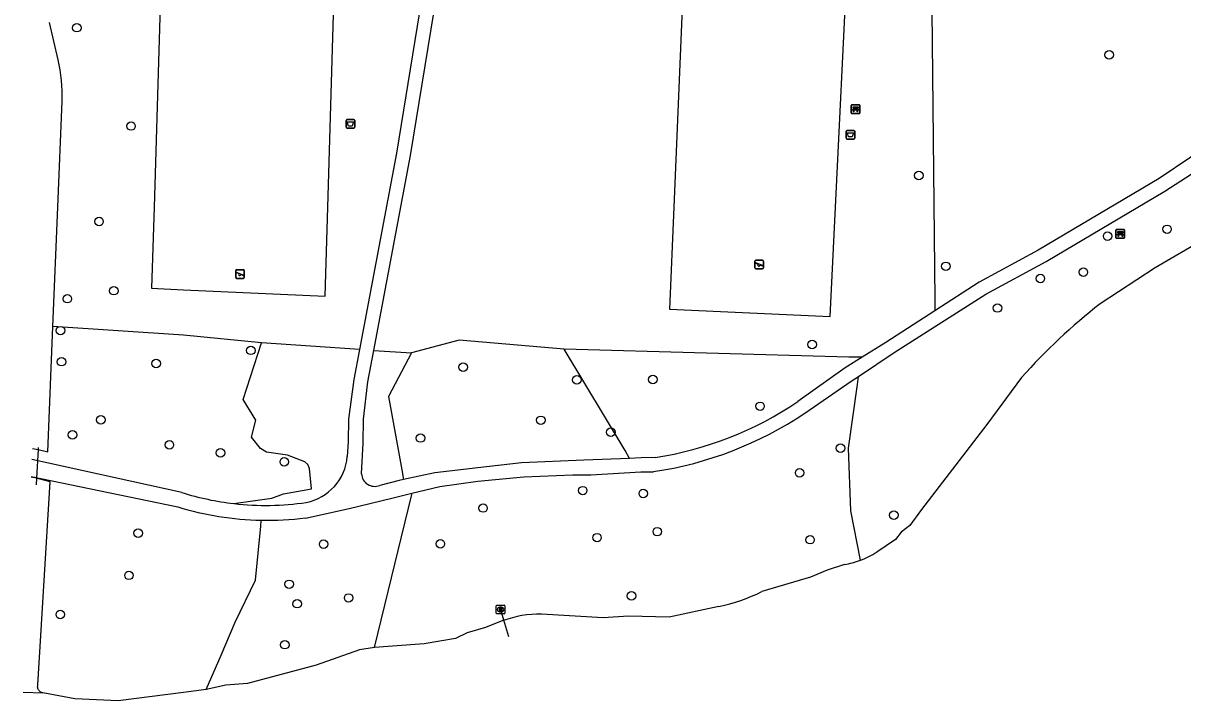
# Model space of a CAD drawing. Extents: x 159822 to 160765, y 380693 to 381634.
# Drawn here: x 159981.5 to 160115.2, y 380693.2 to 380771.2 of the extents above; entities that cross this region are included whole.
import ezdxf

# ---------------------------------------------------------------- set-up
doc = ezdxf.new("R2010")
doc.units = 0
for name, color, linetype in [('IMGEO_Afvalbak', 7, 'Continuous'), ('IMGEO_Bank', 7, 'Continuous'), ('IMGEO_Boom', 7, 'Continuous'), ('IMGEO_Duiker', 7, 'Continuous'), ('IMGEO_Groenvoorziening', 7, 'Continuous'), ('IMGEO_Loofbos', 7, 'Continuous'), ('IMGEO_Rioolput', 7, 'Continuous'), ('IMGEO_Speelvoorziening', 7, 'Continuous'), ('IMGEO_Voetpad_halfverhard', 7, 'Continuous'), ('IMGEO_Waterloop', 7, 'Continuous')]:
    doc.layers.add(name, color=color, linetype=linetype)

msp = doc.modelspace()

# ---------------------------------------------------------------- linework, layer by layer
at = {"layer": 'IMGEO_Afvalbak'}
for p, q in [((160018.73, 380759.21), (160018.73, 380760.01)), ((160018.73, 380760.01), (160018.73, 380759.21)), ((160018.83, 380760.11), (160019.62, 380760.11)), ((160019.62, 380760.11), (160018.83, 380760.11)), ((160019.72, 380760.01), (160019.72, 380759.21)), ((160019.72, 380759.21), (160019.72, 380760.01)), ((160019.62, 380759.11), (160018.83, 380759.11)), ((160018.83, 380759.11), (160019.62, 380759.11)), ((160076.36, 380757.95), (160076.36, 380758.75)), ((160076.36, 380758.75), (160076.36, 380757.95)), ((160076.46, 380758.85), (160077.25, 380758.85)), ((160077.25, 380758.85), (160076.46, 380758.85)), ((160077.35, 380758.75), (160077.35, 380757.95)), ((160077.35, 380757.95), (160077.35, 380758.75)), ((160077.25, 380757.85), (160076.46, 380757.85)), ((160076.46, 380757.85), (160077.25, 380757.85))]:
    msp.add_line(p, q, dxfattribs=at)
for points in [[(160018.87, 380759.83), (160019.58, 380759.83), (160019.43, 380759.36), (160019.02, 380759.36), (160018.87, 380759.83)], [(160076.5, 380758.57), (160077.21, 380758.57), (160077.06, 380758.1), (160076.65, 380758.1), (160076.5, 380758.57)]]:
    msp.add_lwpolyline(points, dxfattribs=at)
for centre, start, end in [((160018.83, 380760.01), 90, 180), ((160018.83, 380760.01), 90, 180), ((160019.62, 380760.01), 0, 90), ((160019.62, 380760.01), 360, 90), ((160018.83, 380759.21), 180, 270), ((160018.83, 380759.21), 180, 270), ((160019.62, 380759.21), 270, 0), ((160019.62, 380759.21), 270, 0), ((160076.46, 380758.75), 90, 180), ((160076.46, 380758.75), 90, 180), ((160077.25, 380758.75), 0, 90), ((160077.25, 380758.75), 360, 90), ((160076.46, 380757.95), 180, 270), ((160076.46, 380757.95), 180, 270), ((160077.25, 380757.95), 270, 0), ((160077.25, 380757.95), 270, 0)]:
    msp.add_arc(centre, 0.1, start, end, dxfattribs=at)
at = {"layer": 'IMGEO_Bank'}
for p, q in [((160076.95, 380760.87), (160076.95, 380761.71)), ((160076.95, 380761.71), (160076.95, 380760.87)), ((160077.02, 380761.8), (160077.86, 380761.8)), ((160077.86, 380761.8), (160077.02, 380761.8)), ((160077.64, 380761.19), (160077.25, 380761.19)), ((160077.26, 380761.3), (160077.26, 380761.41)), ((160077.3, 380761.41), (160077.3, 380761.3)), ((160077.59, 380761.41), (160077.31, 380761.41)), ((160077.31, 380761.3), (160077.59, 380761.3)), ((160077.59, 380761.3), (160077.59, 380761.41)), ((160077.64, 380761.41), (160077.64, 380761.3)), ((160077.95, 380761.72), (160077.95, 380760.88)), ((160077.95, 380760.88), (160077.95, 380761.72)), ((160077.87, 380760.8), (160077.03, 380760.8)), ((160077.03, 380760.8), (160077.87, 380760.8)), ((160107.46, 380746.51), (160107.46, 380747.35)), ((160107.46, 380747.35), (160107.46, 380746.51)), ((160107.53, 380747.44), (160108.37, 380747.44)), ((160108.37, 380747.44), (160107.53, 380747.44)), ((160108.38, 380746.44), (160107.54, 380746.44)), ((160107.54, 380746.44), (160108.38, 380746.44)), ((160107.76, 380746.94), (160107.76, 380747.05)), ((160108.15, 380746.83), (160107.76, 380746.83)), ((160108.1, 380747.05), (160107.81, 380747.05)), ((160107.81, 380747.05), (160107.81, 380746.94)), ((160107.81, 380746.94), (160108.1, 380746.94)), ((160108.1, 380746.94), (160108.1, 380747.05)), ((160108.15, 380747.05), (160108.15, 380746.94)), ((160108.45, 380747.36), (160108.45, 380746.52)), ((160108.45, 380746.52), (160108.45, 380747.36))]:
    msp.add_line(p, q, dxfattribs=at)
for points in [[(160077.19, 380761.19), (160077.05, 380761.19), (160077.16, 380761.3), (160077.25, 380761.3)], [(160077.25, 380761.41), (160077.16, 380761.41), (160077.16, 380761.58), (160077.73, 380761.58), (160077.73, 380761.41), (160077.64, 380761.41)], [(160077.24, 380761.19), (160077.24, 380760.98), (160077.2, 380760.98), (160077.2, 380761.19)], [(160077.64, 380761.3), (160077.73, 380761.3), (160077.84, 380761.19), (160077.7, 380761.19)], [(160077.69, 380761.19), (160077.69, 380760.98), (160077.65, 380760.98), (160077.65, 380761.19)], [(160107.7, 380746.83), (160107.56, 380746.83), (160107.67, 380746.94), (160107.76, 380746.94)], [(160107.76, 380747.05), (160107.67, 380747.05), (160107.67, 380747.22), (160108.24, 380747.22), (160108.24, 380747.05), (160108.15, 380747.05)], [(160107.75, 380746.83), (160107.75, 380746.62), (160107.71, 380746.62), (160107.71, 380746.83)], [(160108.15, 380746.94), (160108.24, 380746.94), (160108.35, 380746.83), (160108.21, 380746.83)], [(160108.2, 380746.83), (160108.2, 380746.62), (160108.16, 380746.62), (160108.16, 380746.83)]]:
    msp.add_lwpolyline(points, dxfattribs=at)
for centre, radius, start, end in [((160077.02, 380761.72), 0.0779, 92.4484, 184.2845), ((160077.02, 380761.72), 0.0779, 92.4484, 184.2845), ((160077.19, 380761.19), 0.00671, 2.8957, 87.1043), ((160077.25, 380761.19), 0.00671, 92.8957, 177.1043), ((160077.25, 380761.41), 0.00671, 2.8957, 87.1043), ((160077.25, 380761.3), 0.00671, 272.8957, 357.1043), ((160077.31, 380761.41), 0.00671, 92.8957, 177.1043), ((160077.31, 380761.3), 0.00671, 182.8957, 267.1043), ((160077.59, 380761.41), 0.00671, 2.8957, 87.1043), ((160077.59, 380761.3), 0.00671, 272.8957, 357.1043), ((160077.64, 380761.41), 0.00671, 92.8957, 177.1043), ((160077.64, 380761.3), 0.00671, 182.8957, 267.1043), ((160077.64, 380761.19), 0.00671, 2.8957, 87.1043), ((160077.7, 380761.19), 0.00671, 92.8957, 177.1043), ((160077.87, 380761.72), 0.0779, 2.4484, 94.2845), ((160077.87, 380761.72), 0.0779, 2.4484, 94.2845), ((160077.02, 380760.87), 0.0779, 182.4484, 274.2845), ((160077.02, 380760.87), 0.0779, 182.4484, 274.2845), ((160077.87, 380760.87), 0.0779, 272.4484, 4.2845), ((160077.87, 380760.87), 0.0779, 272.4484, 4.2845), ((160107.53, 380747.36), 0.0779, 92.4484, 184.2845), ((160107.53, 380747.36), 0.0779, 92.4484, 184.2845), ((160107.53, 380746.52), 0.0779, 182.4484, 274.2845), ((160107.53, 380746.52), 0.0779, 182.4484, 274.2845), ((160107.7, 380746.83), 0.00671, 2.8957, 87.1043), ((160107.76, 380746.83), 0.00671, 92.8957, 177.1043), ((160107.76, 380747.05), 0.00671, 2.8957, 87.1043), ((160107.76, 380746.94), 0.00671, 272.8957, 357.1043), ((160107.81, 380747.05), 0.00671, 92.8957, 177.1043), ((160107.81, 380746.94), 0.00671, 182.8957, 267.1043), ((160108.1, 380747.05), 0.00671, 2.8957, 87.1043), ((160108.1, 380746.94), 0.00671, 272.8957, 357.1043), ((160108.15, 380747.05), 0.00671, 92.8957, 177.1043), ((160108.15, 380746.94), 0.00671, 182.8957, 267.1043), ((160108.15, 380746.83), 0.00671, 2.8957, 87.1043), ((160108.21, 380746.83), 0.00671, 92.8957, 177.1043), ((160108.38, 380747.36), 0.0779, 2.4484, 94.2845), ((160108.38, 380747.36), 0.0779, 2.4484, 94.2845), ((160108.38, 380746.52), 0.0779, 272.4484, 4.2845), ((160108.38, 380746.52), 0.0779, 272.4484, 4.2845)]:
    msp.add_arc(centre, radius, start, end, dxfattribs=at)
at = {"layer": 'IMGEO_Boom'}
for centre in [(159987.7, 380770.68), (160106.67, 380767.56), (159993.94, 380759.36), (160084.74, 380753.66), (159990.25, 380748.37), (160113.35, 380747.47), (160106.5, 380746.68), (160087.85, 380743.2), (160098.75, 380741.79), (160103.7, 380742.53), (159986.6, 380739.47), (159991.96, 380740.39), (160093.81, 380738.4), (159985.81, 380735.8), (160072.45, 380734.19), (160007.74, 380733.52), (159985.93, 380732.21), (159996.83, 380732.01), (160032.22, 380731.58), (160045.33, 380730.13), (160054.08, 380730.16), (160066.44, 380727.08), (159990.46, 380725.52), (160041.18, 380725.47), (159987.2, 380723.8), (160027.3, 380723.42), (160049.24, 380724.1), (159998.36, 380722.64), (160075.71, 380722.25), (160004.26, 380721.72), (160011.6, 380720.68), (160071, 380719.41), (160046, 380717.37), (160052.98, 380717.03), (160034.51, 380715.36), (160081.86, 380714.54), (159994.76, 380712.46), (160054.59, 380712.64), (160016.14, 380711.2), (160029.59, 380711.24), (160047.65, 380711.95), (160072.2, 380711.71), (159993.7, 380707.61), (160012.17, 380706.58), (160019.02, 380705.01), (160051.63, 380705.25), (159985.79, 380703.1), (160013.08, 380704.34), (160011.67, 380699.62)]:
    msp.add_circle(centre, 0.489, dxfattribs=at)
at = {"layer": 'IMGEO_Duiker'}
for points in [[(159983.25, 380722.32), (159983.24, 380722.1), (159983.06, 380718.79), (159983.02, 380718.04)], [(160037.5, 380700.53), (160036.92, 380702.43), (160036.55, 380703.63)]]:
    msp.add_lwpolyline(points, dxfattribs=at)
at = {"layer": 'IMGEO_Groenvoorziening'}
for points in [[(160090.49, 380791.94), (160086.11, 380783.82), (160086.58, 380739.3), (160086.57, 380738.07)], [(160016.31, 380739.76), (160016.62, 380750), (160017.51, 380780.04), (160000, 380780.85), (159997.51, 380780.96), (159996.59, 380750), (159996.31, 380740.68), (160000, 380740.51), (160016.31, 380739.76)], [(160074.53, 380737.44), (160075.14, 380750), (160076.48, 380777.61), (160057.69, 380778.42), (160056.49, 380750), (160055.99, 380738.25), (160074.53, 380737.44)], [(160020.28, 380733.63), (160008.96, 380734.4)], [(160021.91, 380733.52), (160026.25, 380733.23)], [(160078.21, 380732.73), (160076.66, 380732.73), (160043.87, 380733.66)]]:
    msp.add_lwpolyline(points, dxfattribs=at)
at = {"layer": 'IMGEO_Loofbos'}
for points in [[(160008.96, 380734.4), (160000, 380735.27), (159984.94, 380736.26)], [(160005.8, 380715.87), (160010.18, 380716.51), (160011.52, 380716.99), (160014.73, 380717.58), (160014.52, 380719.93), (160014.32, 380720.36), (160013.96, 380720.68), (160011.98, 380721.47), (160009.55, 380721.79), (160008.86, 380722.21), (160007.81, 380723.52), (160008.33, 380725.49), (160006.87, 380727.85), (160008.96, 380734.4)], [(160043.87, 380733.66), (160031.75, 380734.7), (160026.25, 380733.23)], [(160026.25, 380733.23), (160023.6, 380728.19), (160025.15, 380719.77), (160025.36, 380718.65)], [(160051.39, 380721.08), (160050.89, 380722), (160043.87, 380733.66)], [(160078.01, 380709.34), (160076.89, 380715.03), (160076.64, 380722.24), (160077.67, 380729.6), (160077.79, 380730.52)], [(160021.99, 380699.31), (160026.29, 380716.92), (160026.32, 380717.06)], [(160002.59, 380694.46), (160004.33, 380698.43), (160005.93, 380702.2), (160008.27, 380707.07), (160008.89, 380713.29), (160008.93, 380713.95)]]:
    msp.add_lwpolyline(points, dxfattribs=at)
at = {"layer": 'IMGEO_Rioolput'}
for p, q in [((160036.04, 380703.25), (160036.04, 380704.1)), ((160036.11, 380704.17), (160036.96, 380704.17)), ((160036.52, 380703.95), (160036.55, 380703.95)), ((160037.04, 380704.1), (160037.04, 380703.25)), ((160036.96, 380703.17), (160036.11, 380703.17)), ((160036.55, 380703.39), (160036.52, 380703.39))]:
    msp.add_line(p, q, dxfattribs=at)
for points in [[(160036.04, 380703.25), (160036.04, 380704.1)], [(160036.11, 380704.17), (160036.96, 380704.17)], [(160036.62, 380703.87), (160036.37, 380703.87), (160036.37, 380703.47)], [(160036.37, 380703.47), (160036.5, 380703.47), (160036.5, 380703.64), (160036.51, 380703.64)], [(160036.55, 380703.79), (160036.5, 380703.79), (160036.5, 380703.71)], [(160036.5, 380703.71), (160036.55, 380703.71)], [(160036.55, 380703.61), (160036.63, 380703.47), (160036.76, 380703.47), (160036.7, 380703.6)], [(160037.04, 380704.1), (160037.04, 380703.25)], [(160036.96, 380703.17), (160036.11, 380703.17)]]:
    msp.add_lwpolyline(points, dxfattribs=at)
for centre, radius, start, end in [((160036.11, 380704.1), 0.0765, 91.552, 178.448), ((160036.11, 380704.1), 0.0765, 91.552, 178.448), ((160036.51, 380703.58), 0.0533, 26.0293, 88.6989), ((160036.56, 380703.7), 0.0964, 77.0061, 93.1865), ((160036.53, 380703.9), 0.19, 274.7715, 282.9687), ((160036.57, 380703.75), 0.0378, 276.6634, 79.6772), ((160036.62, 380703.76), 0.109, 350.3612, 89.416), ((160036.62, 380703.76), 0.112, 277.5842, 350.9817), ((160036.61, 380703.55), 0.108, 29.5134, 73.7905), ((160036.96, 380704.1), 0.0765, 1.552, 88.448), ((160036.96, 380704.1), 0.0765, 1.552, 88.448), ((160036.11, 380703.25), 0.0765, 181.552, 268.448), ((160036.11, 380703.25), 0.0765, 181.552, 268.448), ((160036.96, 380703.25), 0.0765, 271.552, 358.448), ((160036.96, 380703.25), 0.0765, 271.552, 358.448)]:
    msp.add_arc(centre, radius, start, end, dxfattribs=at)
for centre, major_axis, ratio, start_param, end_param in [((160036.52, 380703.67), (-0.387, 0.002), 0.722429, 4.712389, 7.853982), ((160036.55, 380703.67), (-0.39, 0.002), 0.717154, 1.570796, 4.712389)]:
    msp.add_ellipse(centre, major_axis=major_axis, ratio=ratio, start_param=start_param, end_param=end_param, dxfattribs=at)
at = {"layer": 'IMGEO_Speelvoorziening'}
for p, q in [((160065.84, 380743.01), (160065.84, 380743.81)), ((160065.84, 380743.81), (160065.84, 380743.01)), ((160065.9, 380743.63), (160066.78, 380743.28)), ((160065.94, 380743.91), (160066.72, 380743.91)), ((160066.72, 380743.91), (160065.94, 380743.91)), ((160066.82, 380743.81), (160066.82, 380743.01)), ((160066.82, 380743.01), (160066.82, 380743.81)), ((160006, 380741.91), (160006, 380742.71)), ((160006, 380742.71), (160006, 380741.91)), ((160006.39, 380742.34), (160006.05, 380742.48)), ((160006.07, 380742.54), (160006.95, 380742.18)), ((160006.1, 380742.81), (160006.89, 380742.81)), ((160006.89, 380742.81), (160006.1, 380742.81)), ((160006.92, 380742.12), (160006.58, 380742.26)), ((160006.99, 380742.71), (160006.99, 380741.91)), ((160006.99, 380741.91), (160006.99, 380742.71)), ((160066.22, 380743.43), (160065.88, 380743.57)), ((160066.72, 380742.91), (160065.94, 380742.91)), ((160065.94, 380742.91), (160066.72, 380742.91)), ((160066.76, 380743.22), (160066.42, 380743.35)), ((160006.89, 380741.81), (160006.1, 380741.81)), ((160006.1, 380741.81), (160006.89, 380741.81))]:
    msp.add_line(p, q, dxfattribs=at)
for centre, radius, start, end in [((160065.94, 380743.81), 0.1, 90, 180), ((160065.94, 380743.81), 0.1, 90, 180), ((160065.89, 380743.6), 0.0327, 68.078, 248.078), ((160066.72, 380743.81), 0.1, 0, 90), ((160066.72, 380743.81), 0.1, 360, 90), ((160006.1, 380742.71), 0.1, 90, 180), ((160006.1, 380742.71), 0.1, 90, 180), ((160006.06, 380742.51), 0.0327, 68.078, 248.078), ((160006.46, 380742.25), 0.12, 130.9928, 5.1632), ((160006.89, 380742.71), 0.1, 0, 90), ((160006.89, 380742.71), 0.1, 360, 90), ((160065.94, 380743.01), 0.1, 180, 270), ((160065.94, 380743.01), 0.1, 180, 270), ((160066.3, 380743.34), 0.12, 130.9928, 5.1632), ((160066.72, 380743.01), 0.1, 270, 0), ((160066.72, 380743.01), 0.1, 270, 0), ((160066.77, 380743.25), 0.0327, 248.078, 68.078), ((160006.1, 380741.91), 0.1, 180, 270), ((160006.1, 380741.91), 0.1, 180, 270), ((160006.89, 380741.91), 0.1, 270, 0), ((160006.89, 380741.91), 0.1, 270, 0), ((160006.94, 380742.15), 0.0327, 248.078, 68.078)]:
    msp.add_arc(centre, radius, start, end, dxfattribs=at)
at = {"layer": 'IMGEO_Voetpad_halfverhard'}
for points in [[(160021.91, 380733.52), (160026.14, 380755.96), (160031.24, 380787), (160032.8, 380799.71), (160033.15, 380805.15)], [(160031.48, 380803.54), (160031.11, 380799.71), (160029.58, 380787.18), (160024.55, 380756.23), (160020.28, 380733.63)], [(160126.69, 380763.7), (160124.58, 380762.2), (160123, 380761), (160119.12, 380758.1), (160116.08, 380755.77), (160112.43, 380753.32), (160098.49, 380745.08), (160091.71, 380741.37), (160086.57, 380738.07)], [(160077.79, 380730.52), (160081.91, 380733.27), (160092.47, 380740.01), (160099.41, 380743.75), (160113.1, 380751.85), (160117.31, 380754.6), (160119.23, 380756.12)], [(160086.57, 380738.07), (160080.95, 380734.44), (160078.21, 380732.73)], [(160020.28, 380733.63), (160019.62, 380730.17), (160019.01, 380725.61), (160018.98, 380722.97), (160018.87, 380721.28)], [(160020.5, 380719.3), (160020.7, 380722.85), (160020.74, 380725.61), (160021.23, 380729.88), (160021.91, 380733.52)], [(160078.21, 380732.73), (160076.24, 380731.51), (160070.8, 380727.62)], [(160071.6, 380726.29), (160076.96, 380729.96), (160077.79, 380730.52)], [(159999.8, 380717.16), (159982.52, 380720.97)], [(160051.39, 380721.08), (160046.13, 380720.86), (160038.95, 380720.56), (160033.9, 380720.01), (160028.96, 380719.42), (160025.36, 380718.65)], [(160054.35, 380721.17), (160052.73, 380721.13), (160051.39, 380721.08)], [(160026.32, 380717.06), (160029.52, 380717.84), (160033.93, 380718.45), (160039.22, 380718.95), (160044.87, 380719.2), (160046.94, 380719.19), (160052.71, 380719.55), (160054.17, 380719.55)], [(159982.44, 380719), (159999.34, 380715.49)], [(160025.36, 380718.65), (160024.86, 380718.54), (160022.6, 380717.97)], [(160014.05, 380714.21), (160019.08, 380715.29), (160023.99, 380716.5), (160026.32, 380717.06)]]:
    msp.add_lwpolyline(points, dxfattribs=at)
for centre, radius, start, end in [((160048.02, 380761.52), 40.84, 278.9115, 303.9113), ((160047.84, 380761.88), 42.8, 278.5125, 303.7259), ((160013.02, 380721.78), 5.87, 280.9119, 355.1714), ((160022.03, 380719.39), 1.53, 183.1631, 291.9227), ((160009.42, 380747.34), 31.68, 252.3351, 263.448), ((160009.43, 380747.38), 31.72, 263.4455, 278.5232), ((160009.71, 380749.53), 35.59, 253.0467, 268.7457), ((160009.71, 380749.53), 35.58, 268.7441, 276.9908)]:
    msp.add_arc(centre, radius, start, end, dxfattribs=at)
at = {"layer": 'IMGEO_Waterloop'}
for points in [[(159985.55, 380766.99), (159984.53, 380771.29)], [(159984.94, 380736.26), (159985.5, 380750), (159985.99, 380762.22)], [(160117.78, 380746.41), (160111.98, 380743.03), (160105.64, 380738.88)], [(159982.57, 380722.23), (159983.24, 380722.1), (159984.35, 380721.84), (159984.94, 380736.26)], [(160096.58, 380730.41), (160092.56, 380724.98), (160085.05, 380715.2), (160083.71, 380713.36), (160082.69, 380712.58), (160082.04, 380711.75), (160079.9, 380710.28)], [(159983.77, 380694.07), (159983.71, 380694.09), (159983.65, 380694.11), (159983.59, 380694.13), (159983.53, 380694.16), (159983.48, 380694.2), (159983.43, 380694.24), (159983.38, 380694.28), (159983.34, 380694.33), (159983.3, 380694.38), (159983.27, 380694.43), (159983.24, 380694.49), (159983.21, 380694.55), (159983.2, 380694.61), (159983.18, 380694.68), (159983.17, 380694.74), (159983.17, 380694.81), (159983.18, 380694.87), (159983.19, 380694.93), (159983.2, 380695), (159984.63, 380718.39), (159983.06, 380718.79), (159982.44, 380718.92)], [(160076.17, 380708.85), (160074.18, 380708.22), (160072.26, 380707.39), (160066.66, 380705.74)], [(160061.68, 380704.03), (160055.96, 380702.78), (160051.28, 380702.9), (160048.37, 380702.73), (160041.25, 380703.13)], [(160036.81, 380702.4), (160034.78, 380701.61), (160032.68, 380701), (160031.35, 380700.35), (160027.74, 380699.73), (160021.99, 380699.31)], [(160021.99, 380699.31), (160020.29, 380699.04), (160015.26, 380697.28), (160007.37, 380695.17), (160004.85, 380694.96), (160002.59, 380694.46)], [(159981.51, 380694.15), (159983.77, 380694.07)], [(160002.59, 380694.46), (160000, 380694.13), (159992.47, 380693.16), (159987.45, 380693.4), (159983.77, 380694.07)]]:
    msp.add_lwpolyline(points, dxfattribs=at)
for centre, radius, start, end in [((159965.25, 380762.68), 20.75, 358.7301, 12.009), ((160147.45, 380685.11), 68.11, 127.8609, 138.3108), ((160074.52, 380718.76), 10.04, 290.3707, 302.419), ((160074.52, 380718.72), 10, 279.4971, 290.4277), ((160057.06, 380725.56), 22.03, 282.1022, 295.8406), ((160041.01, 380690.76), 12.37, 88.8703, 109.8283)]:
    msp.add_arc(centre, radius, start, end, dxfattribs=at)

doc.saveas('drawing.dxf')
